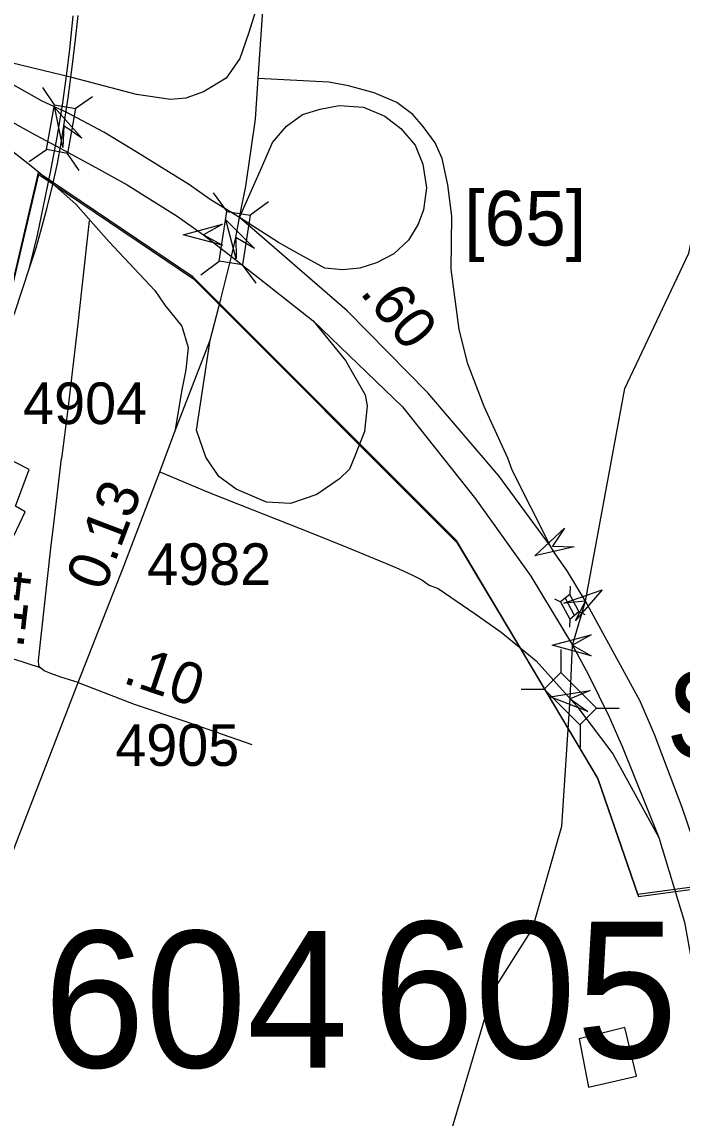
# Model space of a CAD drawing. Extents: x 1383679 to 1536984, y 460658 to 651027.
# Drawn here: x 1436826 to 1438807, y 494579 to 497871 of the extents above; entities that cross this region are included whole.
import ezdxf

# ---------------------------------------------------------------- set-up
doc = ezdxf.new("R2010")
doc.units = 0
for name, color, linetype in [('Default', 7, 'Continuous'), ('Exist Boundary Political City Limit New', 7, 'Continuous'), ('Exist Cultural Warehouse Building Footprint', 7, 'Continuous'), ('Exist Hydrographic Creek Single Shore', 7, 'Continuous'), ('Exist Railroad Mainline', 7, 'Continuous'), ('Exist Railroad Spur', 7, 'Continuous'), ('Exist Road Non-System Type 51', 7, 'Continuous'), ('Exist Road Primary Interstate Divided Center Attributed', 7, 'Continuous'), ('Exist Road Primary Interstate Ramp 1 Lane Attributed', 7, 'Continuous'), ('Exist Road Primary Interstate Shield CELL', 7, 'Continuous'), ('Exist Road Primary Interstate Structure Cantilever Sign Attributed CELL', 7, 'Continuous'), ('Exist Road Primary Interstate Structure Ovrhead Sign Attributed CELL', 7, 'Continuous'), ('Exist Road Primary Interstate Structure Standard Bridge CELL', 7, 'Continuous'), ('Exist Road Primary US Structure RailRoad Attributed CELL', 7, 'Continuous'), ('Exist Road Primary US Structure RailRoad CELL', 7, 'Continuous'), ('Exist Road Primary US Structure Standard Bridge CELL', 7, 'Continuous'), ('Exist Road Secondary Mileage Hundredths English Label', 7, 'Continuous'), ('Exist Road Secondary Structure Standard Bridge Attributed CELL', 7, 'Continuous'), ('Exist Road Secondary Structure Standard Bridge CELL', 7, 'Continuous'), ('Exist Road Secondary Structure Standard Bridge Number Label', 7, 'Continuous'), ('Exist Road Secondary Type 51 Attributed', 7, 'Continuous'), ('Exist Road Secondary Type 51 Number Label', 7, 'Continuous'), ('Map Preparation Boundary City Limit Buffer Line', 7, 'Continuous')]:
    doc.layers.add(name, color=color, linetype=linetype)

msp = doc.modelspace()

# ---------------------------------------------------------------- linework, layer by layer
at = {"layer": 'Default'}
msp.add_line((1438675.1, 495250.5), (1438555.6, 495595.6), dxfattribs=at)
for points in [[(1438555.6, 495595.6), (1438553.8, 495601.6), (1438311.5, 496009.1), (1438130.2, 496314), (1437339.2, 497105.4), (1436875.1, 497418.9), (1436748.5, 496881.1), (1436256.8, 497600.6), (1435680.2, 497907.4)], [(1443702.8, 495600.8), (1443701.1, 495606.9), (1443370.4, 495490.8), (1442703.9, 495470.9), (1442286.1, 495607.2), (1442090.2, 495272.1), (1441760.9, 495395.9), (1441718.2, 495295.3), (1441141.2, 494981.2), (1440699, 495242.9), (1439705.9, 495381.2), (1439606.1, 495357.7), (1439022.6, 495297.1), (1438675.1, 495250.5)]]:
    msp.add_lwpolyline(points, dxfattribs=at)
at = {"layer": 'Exist Boundary Political City Limit New'}
for p, q in [((1438675.1, 495250.5), (1438555.6, 495595.6)), ((1438555.6, 495595.6), (1438675.1, 495250.5))]:
    msp.add_line(p, q, dxfattribs=at)
for points in [[(1438555.6, 495595.6), (1438553.8, 495601.6), (1438311.5, 496009.1), (1438130.2, 496314), (1437339.2, 497105.4), (1436875.1, 497418.9), (1436748.5, 496881.1), (1436256.8, 497600.6), (1435680.2, 497907.4)], [(1435681.9, 497901.2), (1436258.4, 497594.4), (1436750.1, 496874.9), (1436876.8, 497412.8), (1437340.9, 497099.2), (1438131.9, 496307.9), (1438313.1, 496002.9), (1438555.6, 495595.6)], [(1443702.8, 495600.8), (1443701.1, 495606.9), (1443370.4, 495490.8), (1442703.9, 495470.9), (1442286.1, 495607.2), (1442090.2, 495272.1), (1441760.9, 495395.9), (1441718.2, 495295.3), (1441141.2, 494981.2), (1440699, 495242.9), (1439705.9, 495381.2), (1439606.1, 495357.7), (1439022.6, 495297.1), (1438675.1, 495250.5)], [(1438675.1, 495250.5), (1438677, 495244.4), (1439024.2, 495291), (1439607.8, 495351.5), (1439707.4, 495375.1), (1440700.6, 495236.8), (1441142.9, 494975), (1441719.9, 495289.2), (1441762.5, 495389.7), (1442091.9, 495265.9), (1442287.8, 495601), (1442705.5, 495464.7), (1443372, 495484.7), (1443702.8, 495600.8)]]:
    msp.add_lwpolyline(points, dxfattribs=at)
at = {"layer": 'Exist Cultural Warehouse Building Footprint'}
for points in [[(1436719.8, 496592.1), (1436635.3, 496390.7), (1436801.9, 496327.4), (1436835.7, 496400.1), (1436806.7, 496416.4), (1436847.7, 496526.5), (1436719.8, 496592.1)], [(1438498.2, 494816.5), (1438526.9, 494671.2), (1438670.4, 494705.2), (1438635.3, 494850.6), (1438498.2, 494816.5)]]:
    msp.add_lwpolyline(points, dxfattribs=at)
at = {"layer": 'Exist Hydrographic Creek Single Shore'}
msp.add_lwpolyline([(1437681.2, 493982.7), (1438070, 494390.1), (1438239.9, 494959), (1438358.6, 495147.7), (1438446.7, 495455.3), (1438472.1, 495837.6), (1438478.3, 495998.8), (1438517.2, 496131.6), (1438636.2, 496770.5), (1438828.3, 497176.9), (1439058.2, 498271.9), (1439129.3, 498496.9), (1439327.3, 498824.5)], dxfattribs=at)
at = {"layer": 'Exist Railroad Mainline'}
for points in [[(1436849.3, 497132.2), (1436869.3, 497192.9), (1436884.2, 497246.3), (1436902.2, 497314.1), (1436917.9, 497379.2), (1436932.7, 497445.9), (1436944.5, 497508), (1436952.4, 497558.8), (1436965.2, 497642.9), (1436978.3, 497743.7), (1436987.2, 497818.3), (1436994.6, 497890.1)], [(1436288.9, 495721.1), (1436362, 495901.5), (1436460.8, 496145.9), (1436577.9, 496435), (1436687.8, 496704.3), (1436765.8, 496898), (1436804.7, 496998.6), (1436849.3, 497132.2)]]:
    msp.add_lwpolyline(points, dxfattribs=at)
at = {"layer": 'Exist Railroad Spur'}
msp.add_lwpolyline([(1436849.3, 497132.2), (1436873, 497230.6), (1436896.6, 497346.6), (1436913.3, 497425.4), (1436933, 497530.2), (1436948.4, 497621.7), (1436959.5, 497701.7), (1436969.8, 497788.6), (1436979.8, 497889.5)], dxfattribs=at)
at = {"layer": 'Exist Road Non-System Type 51'}
for points in [[(1437027.9, 497274.3), (1437005.5, 497066), (1436994.5, 496964), (1436963.8, 496708), (1436945.3, 496559.5)], [(1436881.8, 495930.8), (1436671.5, 495998.8), (1436593.1, 495809.5), (1436546.6, 495690), (1436415.2, 495342.5), (1436244.3, 494896.8), (1436172.9, 494710.2)]]:
    msp.add_lwpolyline(points, dxfattribs=at)
at = {"layer": 'Exist Road Primary Interstate Divided Center Attributed'}
for points in [[(1436959.3, 497600.4), (1436887.3, 497633.7), (1436694.5, 497741.4), (1436429.5, 497874.5), (1436389.3, 497895.3)], [(1436372, 497779.4), (1436413.3, 497759.3), (1436788.7, 497575.4), (1436855.2, 497538), (1436941.4, 497491.7)], [(1437479.4, 497284.3), (1437391.2, 497338.2), (1437329, 497381.9), (1437174.6, 497477.6), (1437071.7, 497540), (1436959.3, 497600.4)], [(1436941.4, 497491.7), (1437048.1, 497433.9), (1437142.5, 497381.9), (1437292, 497288), (1437371.4, 497232), (1437455.7, 497166.9)], [(1438412.4, 496297.1), (1438257.3, 496508.1), (1438044, 496756.7), (1437802.8, 497003.3), (1437479.4, 497284.3)], [(1437455.7, 497166.9), (1437700.5, 496973.5)], [(1437700.5, 496973.5), (1437968.9, 496715.1), (1438188, 496438.7), (1438353.8, 496206.4), (1438478.3, 495998.8)], [(1438517.2, 496131.6), (1438462.5, 496222.1), (1438427, 496273.2), (1438412.4, 496297.1)], [(1439064.4, 494404.3), (1438999.6, 494813.1), (1438965.9, 494988.4), (1438944, 495109.8), (1438871.1, 495326.7), (1438807.6, 495511.7), (1438725.2, 495730.5), (1438681.5, 495830.7), (1438517.2, 496131.6)], [(1438478.3, 495998.8), (1438526.9, 495910.5), (1438588.7, 495783.8), (1438628.9, 495692.5), (1438737.9, 495421.5)], [(1438737.9, 495421.5), (1438814.7, 495167.1), (1438858.8, 494924.2), (1438914.3, 494768.7), (1438941.3, 494602.4), (1438967.3, 494420.2), (1438997.4, 494215), (1439015.5, 494073.2)]]:
    msp.add_lwpolyline(points, dxfattribs=at)
at = {"layer": 'Exist Road Primary Interstate Ramp 1 Lane Attributed'}
for points in [[(1437554.8, 497993.8), (1437506.2, 497836.1), (1437480.5, 497761.5), (1437439.4, 497702.1), (1437370.9, 497660.9), (1437318.3, 497642.6), (1437272.6, 497638.1), (1437170.4, 497653.3), (1436979.6, 497703.4)], [(1436979.6, 497703.4), (1436761.4, 497756.8), (1436529.1, 497851.5), (1436389.3, 497895.3)], [(1436372, 497779.4), (1436454.7, 497716.8), (1436741.5, 497525.9), (1436859.2, 497435.1), (1436917.7, 497386.2)], [(1438412.4, 496297.1), (1438297.7, 496525.2), (1438285, 496560.8), (1438213.6, 496716.2), (1438164.2, 496844.6), (1438139, 496947), (1438114.8, 497128.9), (1438116.9, 497287.9), (1438104.3, 497381.6), (1438087.5, 497461.1), (1438066.5, 497508), (1438030.7, 497556.9), (1437999.2, 497593.5), (1437951.9, 497628.8), (1437883.6, 497658.4), (1437806.1, 497678.9), (1437747.3, 497690.3), (1437535.3, 497701.7)], [(1437721.3, 497608.8), (1437778.3, 497620.2), (1437851.7, 497615.1), (1437915.5, 497587.7), (1437963.3, 497551.2), (1438006.6, 497501.1), (1438029.4, 497444.1), (1438040.8, 497373.4), (1438035.5, 497335.4)], [(1437479.4, 497284.3), (1437546.4, 497435), (1437578.5, 497508.9), (1437620.6, 497558.6), (1437668.2, 497593.2), (1437721.3, 497608.8)], [(1436917.7, 497386.2), (1436987.6, 497323.5), (1437086.6, 497211.8), (1437224.9, 497064.8), (1437255.4, 497020), (1437305.7, 496957.7), (1437325.1, 496893.1), (1437317.7, 496826.6), (1437306.5, 496766.1), (1437284.8, 496641.1)], [(1438035.5, 497335.4), (1438031.7, 497307.3), (1438015.7, 497263.9), (1437986.1, 497216.1), (1437942.8, 497175), (1437890.4, 497147.7), (1437840.3, 497131.7), (1437787.9, 497127.1), (1437735.5, 497131.7), (1437660.3, 497172.7), (1437596.5, 497209.2), (1437479.4, 497284.3)], [(1437700.5, 496973.5), (1437797.1, 496854.3), (1437856.8, 496751.4), (1437862.4, 496718.1), (1437854.4, 496641), (1437825.6, 496566.8), (1437809.7, 496528.3), (1437778.9, 496498.4), (1437711.4, 496452.1), (1437632, 496425.2), (1437560.5, 496429), (1437469.2, 496467.6), (1437417.5, 496506.1), (1437377.8, 496563.9), (1437350, 496644.9), (1437390.9, 496915.4)], [(1437239.8, 496519.6), (1437385.2, 496458.7), (1437519.5, 496406.2), (1437694.8, 496336.4), (1437803, 496292.7), (1437917.5, 496245.9), (1437957.3, 496228.8), (1437996.8, 496210.3), (1438026.2, 496196), (1438048.1, 496179.9), (1438075, 496169.1), (1438186.9, 496093.8), (1438264.3, 496038.5), (1438369.3, 495952.7), (1438491.2, 495816.5)], [(1438491.2, 495816.5), (1438600.1, 495673.3), (1438737.9, 495421.5)]]:
    msp.add_lwpolyline(points, dxfattribs=at)
at = {"layer": 'Exist Road Primary Interstate Structure Cantilever Sign Attributed CELL'}
msp.add_lwpolyline([(1438484, 496295), (1438365.3, 496267.5), (1438454.3, 496350.7), (1438419.1, 496296.2)], close=True, dxfattribs=at)
at = {"layer": 'Exist Road Primary Interstate Structure Ovrhead Sign Attributed CELL'}
msp.add_lwpolyline([(1437428.2, 497200.4), (1437310.5, 497232), (1437428.2, 497263.5), (1437371.4, 497232)], close=True, dxfattribs=at)
at = {"layer": 'Exist Road Primary Interstate Structure Standard Bridge CELL'}
for p, q in [((1438471.2, 496176.4), (1438470.5, 496151.9)), ((1438424.8, 496138.2), (1438443, 496129.4)), ((1438456.8, 496140.7), (1438483.9, 496089.1)), ((1438470.4, 496078), (1438469.7, 496053.5)), ((1438497.6, 496100.3), (1438515.9, 496091.5))]:
    msp.add_line(p, q, dxfattribs=at)
msp.add_lwpolyline([(1438443, 496129.4), (1438470.2, 496077.8), (1438497.6, 496100.4), (1438470.5, 496151.9)], close=True, dxfattribs=at)
at = {"layer": 'Exist Road Primary US Structure RailRoad Attributed CELL'}
msp.add_lwpolyline([(1436949.3, 497493.9), (1436925.4, 497613.4), (1437005.9, 497521.8), (1436952.4, 497558.8)], close=True, dxfattribs=at)
at = {"layer": 'Exist Road Primary US Structure RailRoad CELL'}
for p, q in [((1436924.4, 497622.7), (1436888.6, 497674.2)), ((1436986.1, 497611.5), (1437037.6, 497647.2)), ((1436847.9, 497451.9), (1436899.5, 497487.6)), ((1436998.4, 497424.5), (1436962.6, 497476.1))]:
    msp.add_line(p, q, dxfattribs=at)
msp.add_lwpolyline([(1436899.5, 497487.6), (1436924.1, 497622.7), (1436987.2, 497611.3), (1436962.6, 497476.1)], close=True, dxfattribs=at)
at = {"layer": 'Exist Road Primary US Structure Standard Bridge CELL'}
for p, q in [((1437441.9, 497301.9), (1437401.2, 497357.6)), ((1437510.1, 497291.3), (1437565.8, 497332.1)), ((1437362.8, 497111.9), (1437418.5, 497152.6)), ((1437529, 497086.1), (1437488.2, 497141.8))]:
    msp.add_line(p, q, dxfattribs=at)
msp.add_lwpolyline([(1437418.5, 497152.6), (1437441.6, 497301.9), (1437511.4, 497291.1), (1437488.2, 497141.8)], close=True, dxfattribs=at)
at = {"layer": 'Exist Road Secondary Structure Standard Bridge Attributed CELL'}
for points in [[(1437469.6, 497159.2), (1437438.3, 497277), (1437524.3, 497190.6), (1437468.6, 497224.2)], [(1438452.5, 496125.8), (1438567.6, 496165.9), (1438488, 496073.6), (1438517.2, 496131.6)], [(1438535.1, 495967.2), (1438417.3, 495998.8), (1438535.1, 496030.3), (1438478.3, 495998.8)], [(1438525.1, 495799.9), (1438411.5, 495844.3), (1438532, 495862.7), (1438472.1, 495837.6)]]:
    msp.add_lwpolyline(points, close=True, dxfattribs=at)
at = {"layer": 'Exist Road Secondary Structure Standard Bridge CELL'}
for p, q in [((1438443.7, 495986.1), (1438443.6, 495917.1)), ((1438324.7, 495867.3), (1438393.7, 495867.2)), ((1438550.2, 495810), (1438619.2, 495810)), ((1438501.4, 495761.2), (1438501.4, 495692.2))]:
    msp.add_line(p, q, dxfattribs=at)
msp.add_lwpolyline([(1438443.6, 495917.1), (1438550.4, 495810.2), (1438500.5, 495760.3), (1438393.7, 495867.2)], close=True, dxfattribs=at)
at = {"layer": 'Exist Road Secondary Type 51 Attributed'}
for points in [[(1437535.3, 497701.7), (1437554.8, 497993.8)], [(1437479.4, 497284.3), (1437498.5, 497378), (1437527, 497579.1), (1437535.3, 497701.7)], [(1437455.7, 497166.9), (1437468.6, 497224.2), (1437479.4, 497284.3)], [(1437390.9, 496915.4), (1437423.7, 497038.8), (1437455.7, 497166.9)], [(1437284.8, 496641.1), (1437390.9, 496915.4)], [(1437239.8, 496519.6), (1437284.8, 496641.1)], [(1436994.9, 495887.1), (1436942.8, 495903.2), (1436913, 495914.5), (1436892.9, 495922.6), (1436881.8, 495930.8), (1436877.3, 495937), (1436875.6, 495953.3), (1436913.3, 496290.4), (1436921.7, 496364.2), (1436945.3, 496559.5)], [(1436994.9, 495887.1), (1437131.6, 496236.1), (1437148.1, 496279.1), (1437239.8, 496519.6)], [(1435703.3, 492565.4), (1435727.3, 492630.1), (1435900.5, 493066), (1435901.2, 493067.9), (1435920.1, 493119.7), (1435940.1, 493171), (1436031.1, 493398.1), (1436059.4, 493468.7), (1436129.1, 493647.1), (1436185.7, 493791.7), (1436196.3, 493819.2), (1436306, 494103.4), (1436459.7, 494500.4), (1436490.6, 494580.8), (1436562.5, 494767.9), (1436702.4, 495129), (1436818.2, 495428.1), (1436994.9, 495887.1)], [(1436994.9, 495887.1), (1437163.4, 495822.4), (1437321.4, 495768.6), (1437516.4, 495700.5)]]:
    msp.add_lwpolyline(points, dxfattribs=at)
at = {"layer": 'Map Preparation Boundary City Limit Buffer Line'}
for p, q in [((1438675.1, 495250.5), (1438555.6, 495595.6)), ((1438555.6, 495595.6), (1438675.1, 495250.5)), ((1438675.1, 495250.5), (1438555.6, 495595.6))]:
    msp.add_line(p, q, dxfattribs=at)
for points in [[(1438555.6, 495595.6), (1438553.8, 495601.6), (1438311.5, 496009.1), (1438130.2, 496314), (1437339.2, 497105.4), (1436875.1, 497418.9), (1436748.5, 496881.1), (1436256.8, 497600.6), (1435680.2, 497907.4)], [(1438555.6, 495595.6), (1438553.8, 495601.6), (1438311.5, 496009.1), (1438130.2, 496314), (1437339.2, 497105.4), (1436875.1, 497418.9), (1436748.5, 496881.1), (1436256.8, 497600.6), (1435680.2, 497907.4)], [(1435681.9, 497901.2), (1436258.4, 497594.4), (1436750.1, 496874.9), (1436876.8, 497412.8), (1437340.9, 497099.2), (1438131.9, 496307.9), (1438313.1, 496002.9), (1438555.6, 495595.6)], [(1443702.8, 495600.8), (1443701.1, 495606.9), (1443370.4, 495490.8), (1442703.9, 495470.9), (1442286.1, 495607.2), (1442090.2, 495272.1), (1441760.9, 495395.9), (1441718.2, 495295.3), (1441141.2, 494981.2), (1440699, 495242.9), (1439705.9, 495381.2), (1439606.1, 495357.7), (1439022.6, 495297.1), (1438675.1, 495250.5)], [(1443702.8, 495600.8), (1443701.1, 495606.9), (1443370.4, 495490.8), (1442703.9, 495470.9), (1442286.1, 495607.2), (1442090.2, 495272.1), (1441760.9, 495395.9), (1441718.2, 495295.3), (1441141.2, 494981.2), (1440699, 495242.9), (1439705.9, 495381.2), (1439606.1, 495357.7), (1439022.6, 495297.1), (1438675.1, 495250.5)], [(1438675.1, 495250.5), (1438677, 495244.4), (1439024.2, 495291), (1439607.8, 495351.5), (1439707.4, 495375.1), (1440700.6, 495236.8), (1441142.9, 494975), (1441719.9, 495289.2), (1441762.5, 495389.7), (1442091.9, 495265.9), (1442287.8, 495601), (1442705.5, 495464.7), (1443372, 495484.7), (1443702.8, 495600.8)]]:
    msp.add_lwpolyline(points, dxfattribs=at)

# ---------------------------------------------------------------- texts
at = {"layer": 'Default'}
msp.add_text('$', height=278.9, dxfattribs=at).set_placement((1438771.3, 495651.5))
at = {"layer": 'Exist Road Primary Interstate Shield CELL'}
msp.add_text('[65]', height=164.04, dxfattribs=at).set_placement((1438153.6, 497199.6))
at = {"layer": 'Exist Road Secondary Mileage Hundredths English Label'}
for s, rotation, p in [('.60', 309.0764, (1437837.9, 497057.6)), ('0.13', 69.1271, (1437072, 496157.5)), ('.14', 83.6135, (1436829.9, 495987.7)), ('.10', 341.2154, (1437125.2, 495887.3))]:
    msp.add_text(s, height=125, rotation=rotation, dxfattribs=at).set_placement(p)
at = {"layer": 'Exist Road Secondary Structure Standard Bridge Number Label'}
for s, p in [('605', (1437879.5, 494758.6)), ('604', (1436891, 494730.6))]:
    msp.add_text(s, height=410.1, dxfattribs=at).set_placement(p)
at = {"layer": 'Exist Road Secondary Type 51 Number Label'}
for s, p in [('4904', (1436829.9, 496663.3)), ('4982', (1437202.1, 496180.1)), ('4905', (1437106.6, 495636.6))]:
    msp.add_text(s, height=125, dxfattribs=at).set_placement(p)

doc.saveas('drawing.dxf')
